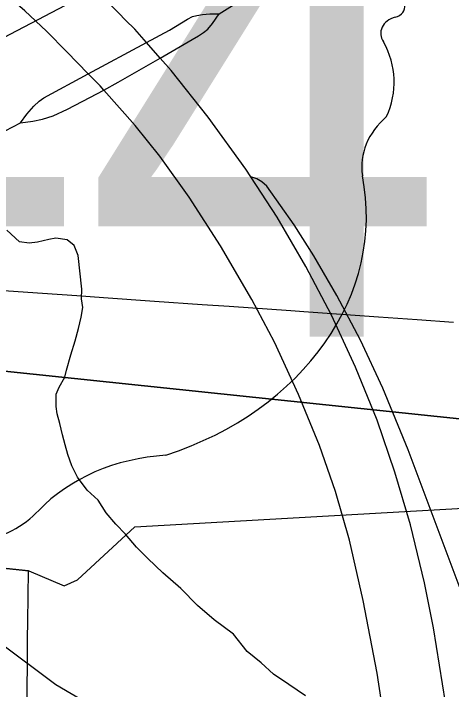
# Model space of a CAD drawing. Extents: x -1.4 to 35.4, y 0 to 22.
# Drawn here: x 27.18 to 27.2984, y 15.606 to 15.7888 of the extents above; entities that cross this region are included whole.
import ezdxf

# ---------------------------------------------------------------- set-up
doc = ezdxf.new("R2010")
doc.units = 0
for name, color, linetype in [('GM_X_County_Road', 7, 'Continuous'), ('GM_X_County_Text', 7, 'Continuous'), ('GM_X_Interchange_Ramps', 7, 'Continuous'), ('GM_X_Minor_Lake', 7, 'Continuous'), ('GM_X_Minor_River', 7, 'Continuous'), ('GM_X_Rail_Line', 7, 'Continuous'), ('GM_X_Section', 7, 'Continuous'), ('GM_X_State_Route', 7, 'Continuous'), ('GM_X_State_Shield', 7, 'Continuous')]:
    doc.layers.add(name, color=color, linetype=linetype)

msp = doc.modelspace()

# ---------------------------------------------------------------- linework, layer by layer
at = {"layer": 'GM_X_County_Road'}
msp.add_line((27.12082, 15.72712), (27.18186, 15.75925), dxfattribs=at)
for points in [[(27.23563, 15.78871), (27.26922, 15.80981), (27.28835, 15.82241), (27.30163, 15.83023)], [(27.18186, 15.75925), (27.18361, 15.7616), (27.18546, 15.76374), (27.18691, 15.76513), (27.18817, 15.76604), (27.20021, 15.77249), (27.21597, 15.78094), (27.22219, 15.78427), (27.22704, 15.78724), (27.22841, 15.78796), (27.22962, 15.78831), (27.23107, 15.78854), (27.23309, 15.78871), (27.23563, 15.78871)], [(27.22831, 15.78175), (27.23003, 15.78275), (27.23136, 15.78368), (27.23251, 15.7846), (27.23379, 15.78611), (27.23563, 15.78871)], [(27.18186, 15.75925), (27.18523, 15.75969), (27.18783, 15.76021), (27.19074, 15.76114), (27.19461, 15.76291), (27.20066, 15.76609), (27.20441, 15.76811), (27.20829, 15.77021), (27.21967, 15.77677), (27.22831, 15.78175)]]:
    msp.add_lwpolyline(points, dxfattribs=at)
at = {"layer": 'GM_X_County_Text'}
for points in [[(27.29897, 15.70526), (27.28917, 15.70595), (27.27875, 15.70668), (27.25854, 15.70809), (27.25503, 15.70834), (27.23832, 15.70951), (27.23104, 15.71002), (27.21811, 15.71093), (27.20435, 15.71189), (27.1971, 15.7124), (27.18787, 15.71305), (27.14712, 15.7159), (27.14834, 15.72922), (27.14898, 15.73625), (27.15063, 15.75435), (27.15165, 15.76548), (27.15229, 15.77246), (27.15394, 15.79049)], [(26.09418, 15.5213), (26.45501, 15.55992), (26.57251, 15.58), (26.67983, 15.60331), (26.75483, 15.62043), (26.8132, 15.67809), (26.85545, 15.73955), (26.88167, 15.73677), (26.91577, 15.73316), (26.94592, 15.72996), (26.96388, 15.72871), (26.9789, 15.72766), (26.9655, 15.70579), (26.96146, 15.66129), (27.18417, 15.63803), (27.19371, 15.63399), (27.19735, 15.6356), (27.21278, 15.64996), (27.38578, 15.65977), (27.43218, 15.67574)], [(27.41858, 15.60644), (27.24549, 15.58734), (27.18318, 15.57436), (27.18345, 15.59344), (27.18367, 15.59932), (27.18381, 15.61977), (27.18388, 15.62433), (27.18407, 15.63808), (26.96145, 15.66129), (26.9655, 15.70579), (26.97889, 15.72765), (26.96388, 15.72871), (26.94592, 15.72996), (26.91577, 15.73316), (26.88167, 15.73677), (26.85545, 15.73955), (26.8132, 15.67809), (26.75483, 15.62043), (26.67984, 15.60331), (26.57251, 15.58), (26.45501, 15.55992), (26.09418, 15.5213)]]:
    msp.add_lwpolyline(points, dxfattribs=at)
at = {"layer": 'GM_X_Interchange_Ramps'}
msp.add_lwpolyline([(27.32252, 15.57546), (27.30028, 15.63475), (27.28674, 15.67081), (27.27984, 15.68746), (27.27382, 15.70042), (27.26747, 15.71253), (27.26118, 15.72325), (27.25588, 15.73169), (27.2485, 15.7421), (27.24717, 15.74326), (27.24583, 15.74406), (27.24419, 15.74463)], dxfattribs=at)
at = {"layer": 'GM_X_Minor_Lake'}
msp.add_lwpolyline([(27.25897, 15.60422), (27.25447, 15.60734), (27.25034, 15.61006), (27.24697, 15.61316), (27.24322, 15.61626), (27.2395, 15.62088), (27.23424, 15.62477), (27.22975, 15.62864), (27.22527, 15.63327), (27.2204, 15.63753), (27.21629, 15.6414), (27.2133, 15.64449), (27.21032, 15.64796), (27.2077, 15.65066), (27.20509, 15.65374), (27.20287, 15.6572), (27.19988, 15.65991), (27.19728, 15.66337), (27.19581, 15.66643), (27.19472, 15.66949), (27.194, 15.67216), (27.19328, 15.67483), (27.19257, 15.67788), (27.19185, 15.68055), (27.1915, 15.68246), (27.19156, 15.68588), (27.19235, 15.68776), (27.19391, 15.6904), (27.19432, 15.69229), (27.19552, 15.69645), (27.19672, 15.70023), (27.19754, 15.70364), (27.19834, 15.70666), (27.19876, 15.70931), (27.19842, 15.7116), (27.19846, 15.71426), (27.19747, 15.72339), (27.19637, 15.72607), (27.1945, 15.72762), (27.19147, 15.72805), (27.18957, 15.7277), (27.18652, 15.72699), (27.18423, 15.72665), (27.18158, 15.72707), (27.17822, 15.73017)], dxfattribs=at)
at = {"layer": 'GM_X_Minor_River'}
msp.add_lwpolyline([(27.04354, 15.78046), (27.07554, 15.74942), (27.08649, 15.72755), (27.08893, 15.71687), (27.0864, 15.70439), (27.09124, 15.68074), (27.1151, 15.66013), (27.14658, 15.64087), (27.19143, 15.6073), (27.28591, 15.55182), (27.31957, 15.52758), (27.33887, 15.50631), (27.36759, 15.48217)], dxfattribs=at)
at = {"layer": 'GM_X_Rail_Line'}
msp.add_lwpolyline([(26.90671, 15.68288), (26.93743, 15.69007), (26.96794, 15.69802), (26.99598, 15.7064), (27.02369, 15.71532), (27.05506, 15.72671), (27.08825, 15.73981), (27.12327, 15.75539), (27.15303, 15.76957), (27.19407, 15.79105), (27.23274, 15.81286), (27.26077, 15.83069), (27.28494, 15.8467), (27.31835, 15.87076), (27.34177, 15.88881), (27.36283, 15.90589), (27.38033, 15.9206), (27.39247, 15.93134), (27.40601, 15.94348)], dxfattribs=at)
at = {"layer": 'GM_X_Section'}
for points in [[(27.67732, 16.65174), (27.5793, 15.64992), (26.56663, 15.75608), (26.54696, 15.75756), (26.64566, 16.75445)], [(27.5793, 15.64992), (27.48098, 14.67461), (26.47381, 14.7481), (26.56663, 15.75608)]]:
    msp.add_lwpolyline(points, close=True, dxfattribs=at)
at = {"layer": 'GM_X_State_Route'}
for points in [[(27.29685, 15.60247), (27.2936, 15.62267), (27.29118, 15.63482), (27.28733, 15.65046), (27.28313, 15.66472), (27.27831, 15.67879), (27.27249, 15.69314), (27.26597, 15.70718), (27.25907, 15.72036), (27.25126, 15.73374), (27.24419, 15.74463), (27.24282, 15.74673), (27.23267, 15.76081), (27.22265, 15.77342), (27.21967, 15.77677), (27.21597, 15.78094), (27.21278, 15.78453), (27.21029, 15.78705), (27.20846, 15.7889), (27.20321, 15.79422), (27.19225, 15.80426), (27.18607, 15.80941)], [(27.28117, 15.59197), (27.27831, 15.61041), (27.2746, 15.62998), (27.27086, 15.64637), (27.26707, 15.65955), (27.26275, 15.67191), (27.25711, 15.68577), (27.25055, 15.6999), (27.24447, 15.71149), (27.23595, 15.72599), (27.22752, 15.73909), (27.21955, 15.75025), (27.21293, 15.75854), (27.20441, 15.76811), (27.2034, 15.76924), (27.20021, 15.77249), (27.19442, 15.77841), (27.18894, 15.78401), (27.1831, 15.78952), (27.16715, 15.80333)]]:
    msp.add_lwpolyline(points, dxfattribs=at)
at = {"layer": 'GM_X_State_Shield'}
for centre, major_axis, start_param, end_param in [((27.28192, 15.79074), (0.00393, 0), 5.05454, 6.418171), ((27.28498, 15.78346), (0.00568, 0), 1.883978, 3.671073), ((27.24886, 15.77023), (0.03409, 0), 5.934695, 6.695948), ((27.29898, 15.74733), (0.0248, 0), 2.387724, 3.262537), ((27.18801, 15.73402), (0.08742, 0), 5.101752, 6.440018), ((27.22487, 15.63112), (0.04788, 0), 1.647645, 2.488434), ((27.16421, 15.66791), (0.02824, 0), 4.937069, 5.64225)]:
    msp.add_ellipse(centre, major_axis=major_axis, ratio=0.8, start_param=start_param, end_param=end_param, dxfattribs=at)

# ---------------------------------------------------------------- texts
msp.add_text('444', height=0.131836, dxfattribs=at).set_placement((27.00277, 15.70142))

doc.saveas('drawing.dxf')
